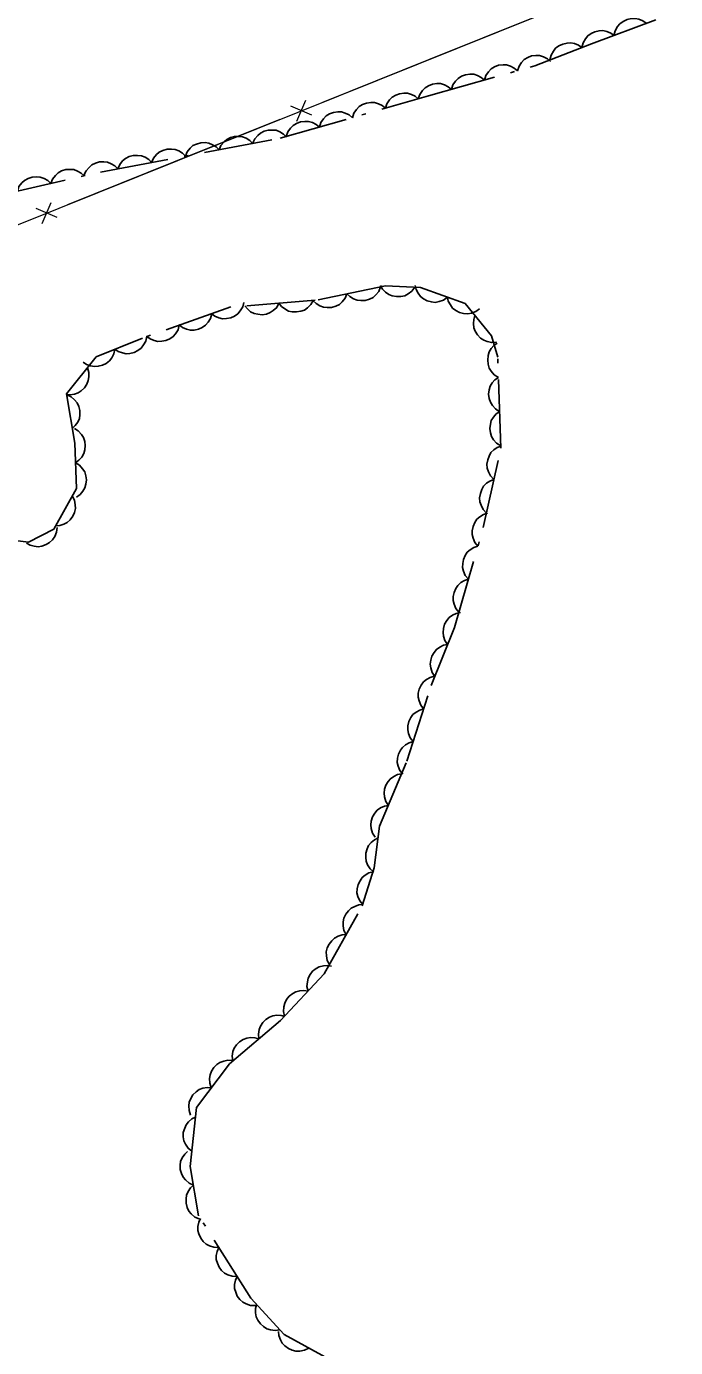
# Model space of a CAD drawing. Extents: x 356765 to 358572, y 5103174 to 5104650.
# Drawn here: x 357335.8 to 357364.2, y 5104052.9 to 5104110.6 of the extents above; entities that cross this region are included whole.
import ezdxf

# ---------------------------------------------------------------- set-up
doc = ezdxf.new("R2010")
doc.units = 0
doc.header["$LTSCALE"] = 0.6
doc.linetypes.add('DOT_DASHED', pattern=[7.7, 5, -1.2, 0.3, -1.2])
doc.layers.add('37', color=7, linetype='Continuous', lineweight=13)
doc.layers.add('44', color=7, linetype='Continuous', lineweight=25)

msp = doc.modelspace()

# ---------------------------------------------------------------- linework, layer by layer
at = {"layer": '37'}
for p, q in [((357353.38, 5104109.18), (357358.02, 5104111.04)), ((357348.74, 5104107.31), (357353.38, 5104109.18)), ((357348.27, 5104106.74), (357347.35, 5104107.14)), ((357347.61, 5104106.48), (357348.01, 5104107.4)), ((357342.24, 5104104.7), (357346.88, 5104106.57)), ((357337.6, 5104102.84), (357342.24, 5104104.7)), ((357337.14, 5104102.27), (357336.22, 5104102.66)), ((357336.48, 5104102), (357336.87, 5104102.92))]:
    msp.add_line(p, q, dxfattribs=at)
msp.add_lwpolyline([(357304.62, 5104129.58), (357302.33, 5104088.66), (357370.33, 5104115.99), (357381.3, 5104129.59)], dxfattribs=at)
at = {"layer": '44', "linetype": 'DOT_DASHED'}
for points in [[(357334.56, 5104103.23), (357339.03, 5104104.25), (357346.88, 5104105.73), (357353.37, 5104107.58), (357358.01, 5104108.9), (357360.49, 5104109.86), (357365.92, 5104111.9)], [(357349.15, 5104052.29), (357347.06, 5104053.44), (357345.6, 5104055.03), (357343.32, 5104058.64), (357342.95, 5104060.79), (357343.22, 5104063.37), (357344.67, 5104065.28), (357346.89, 5104067.17), (357348.81, 5104069.21), (357350.47, 5104072.19), (357350.99, 5104073.84), (357351.23, 5104075.66), (357352.42, 5104078.5), (357353.48, 5104081.81), (357354.5, 5104084.35), (357355.76, 5104088.72), (357356.52, 5104092.19), (357356.39, 5104096.16), (357356.12, 5104097.09), (357354.96, 5104098.51), (357353.01, 5104099.21), (357351.48, 5104099.28), (357348.41, 5104098.65), (357344.73, 5104098.36), (357340.86, 5104097), (357338.84, 5104096.18), (357337.55, 5104094.56), (357337.91, 5104092.41), (357337.98, 5104090.42), (357336.99, 5104088.64), (357335.89, 5104088.08), (357334.07, 5104088.31)]]:
    msp.add_lwpolyline(points, dxfattribs=at)
at = {"layer": '44'}
for points in [[(357361.47, 5104110.23), (357361.52, 5104110.43), (357361.63, 5104110.61), (357361.73, 5104110.74), (357361.87, 5104110.84), (357362.04, 5104110.92), (357362.23, 5104110.96), (357362.39, 5104110.97), (357362.56, 5104110.93), (357362.73, 5104110.86), (357362.88, 5104110.76)], [(357360.07, 5104109.7), (357360.12, 5104109.91), (357360.22, 5104110.08), (357360.32, 5104110.21), (357360.47, 5104110.31), (357360.63, 5104110.39), (357360.82, 5104110.43), (357360.98, 5104110.44), (357361.16, 5104110.4), (357361.33, 5104110.33), (357361.47, 5104110.23)], [(357358.67, 5104109.16), (357358.72, 5104109.36), (357358.82, 5104109.54), (357358.92, 5104109.67), (357359.06, 5104109.77), (357359.23, 5104109.85), (357359.42, 5104109.89), (357359.58, 5104109.91), (357359.75, 5104109.87), (357359.92, 5104109.8), (357360.07, 5104109.7)], [(357355.81, 5104108.27), (357355.87, 5104108.47), (357355.99, 5104108.64), (357356.1, 5104108.76), (357356.25, 5104108.85), (357356.43, 5104108.92), (357356.62, 5104108.94), (357356.78, 5104108.94), (357356.95, 5104108.88), (357357.11, 5104108.8), (357357.25, 5104108.68)], [(357357.25, 5104108.68), (357357.32, 5104108.88), (357357.43, 5104109.05), (357357.55, 5104109.17), (357357.7, 5104109.26), (357357.87, 5104109.33), (357358.06, 5104109.35), (357358.22, 5104109.35), (357358.39, 5104109.29), (357358.56, 5104109.21), (357358.69, 5104109.09)], [(357354.37, 5104107.86), (357354.43, 5104108.06), (357354.55, 5104108.23), (357354.66, 5104108.35), (357354.81, 5104108.44), (357354.98, 5104108.5), (357355.17, 5104108.53), (357355.34, 5104108.53), (357355.51, 5104108.47), (357355.67, 5104108.39), (357355.81, 5104108.27)], [(357351.48, 5104107.04), (357351.55, 5104107.24), (357351.66, 5104107.41), (357351.77, 5104107.53), (357351.93, 5104107.62), (357352.1, 5104107.68), (357352.29, 5104107.7), (357352.45, 5104107.71), (357352.62, 5104107.65), (357352.78, 5104107.57), (357352.92, 5104107.45)], [(357352.92, 5104107.45), (357352.99, 5104107.65), (357353.1, 5104107.82), (357353.22, 5104107.94), (357353.37, 5104108.03), (357353.54, 5104108.09), (357353.73, 5104108.12), (357353.89, 5104108.12), (357354.06, 5104108.06), (357354.23, 5104107.98), (357354.37, 5104107.86)], [(357350.04, 5104106.63), (357350.1, 5104106.83), (357350.22, 5104106.99), (357350.33, 5104107.12), (357350.48, 5104107.21), (357350.66, 5104107.27), (357350.85, 5104107.29), (357351.01, 5104107.29), (357351.18, 5104107.24), (357351.34, 5104107.16), (357351.48, 5104107.04)], [(357348.6, 5104106.22), (357348.66, 5104106.42), (357348.78, 5104106.58), (357348.89, 5104106.71), (357349.04, 5104106.8), (357349.21, 5104106.86), (357349.4, 5104106.88), (357349.57, 5104106.88), (357349.73, 5104106.83), (357349.9, 5104106.75), (357350.04, 5104106.63)], [(357345.68, 5104105.5), (357345.77, 5104105.7), (357345.9, 5104105.85), (357346.02, 5104105.96), (357346.18, 5104106.04), (357346.36, 5104106.09), (357346.55, 5104106.09), (357346.71, 5104106.08), (357346.87, 5104106.01), (357347.03, 5104105.91), (357347.16, 5104105.78)], [(357347.15, 5104105.81), (357347.22, 5104106.01), (357347.33, 5104106.17), (357347.45, 5104106.29), (357347.6, 5104106.38), (357347.77, 5104106.45), (357347.96, 5104106.47), (357348.12, 5104106.47), (357348.29, 5104106.42), (357348.46, 5104106.33), (357348.6, 5104106.22)], [(357342.74, 5104104.95), (357342.82, 5104105.14), (357342.95, 5104105.3), (357343.07, 5104105.41), (357343.23, 5104105.48), (357343.41, 5104105.53), (357343.6, 5104105.54), (357343.76, 5104105.52), (357343.93, 5104105.45), (357344.08, 5104105.35), (357344.21, 5104105.23)], [(357344.21, 5104105.23), (357344.29, 5104105.42), (357344.43, 5104105.57), (357344.55, 5104105.68), (357344.71, 5104105.76), (357344.88, 5104105.81), (357345.08, 5104105.81), (357345.24, 5104105.8), (357345.4, 5104105.73), (357345.56, 5104105.63), (357345.68, 5104105.5)], [(357339.79, 5104104.39), (357339.87, 5104104.58), (357340, 5104104.74), (357340.13, 5104104.85), (357340.28, 5104104.93), (357340.46, 5104104.98), (357340.65, 5104104.98), (357340.82, 5104104.97), (357340.98, 5104104.9), (357341.14, 5104104.8), (357341.26, 5104104.67)], [(357341.26, 5104104.67), (357341.35, 5104104.86), (357341.48, 5104105.02), (357341.6, 5104105.13), (357341.76, 5104105.2), (357341.94, 5104105.25), (357342.13, 5104105.26), (357342.29, 5104105.24), (357342.45, 5104105.18), (357342.61, 5104105.08), (357342.74, 5104104.95)], [(357336.86, 5104103.75), (357336.93, 5104103.95), (357337.06, 5104104.11), (357337.18, 5104104.22), (357337.33, 5104104.31), (357337.51, 5104104.36), (357337.7, 5104104.37), (357337.86, 5104104.37), (357338.03, 5104104.3), (357338.19, 5104104.21), (357338.32, 5104104.09)], [(357338.31, 5104104.12), (357338.4, 5104104.31), (357338.53, 5104104.46), (357338.65, 5104104.57), (357338.81, 5104104.65), (357338.99, 5104104.7), (357339.18, 5104104.7), (357339.34, 5104104.69), (357339.5, 5104104.62), (357339.66, 5104104.52), (357339.79, 5104104.39)], [(357335.4, 5104103.42), (357335.47, 5104103.62), (357335.6, 5104103.78), (357335.71, 5104103.89), (357335.87, 5104103.97), (357336.05, 5104104.03), (357336.24, 5104104.04), (357336.4, 5104104.03), (357336.57, 5104103.97), (357336.73, 5104103.88), (357336.86, 5104103.75)], [(357351.27, 5104099.24), (357351.19, 5104099.04), (357351.06, 5104098.89), (357350.94, 5104098.77), (357350.78, 5104098.7), (357350.6, 5104098.64), (357350.41, 5104098.64), (357350.25, 5104098.65), (357350.08, 5104098.71), (357349.93, 5104098.81), (357349.8, 5104098.93)], [(357352.76, 5104099.22), (357352.64, 5104099.05), (357352.47, 5104098.93), (357352.33, 5104098.85), (357352.16, 5104098.82), (357351.97, 5104098.81), (357351.78, 5104098.85), (357351.63, 5104098.9), (357351.49, 5104099), (357351.36, 5104099.14), (357351.26, 5104099.29)], [(357354.19, 5104098.79), (357354.02, 5104098.66), (357353.83, 5104098.6), (357353.66, 5104098.56), (357353.49, 5104098.58), (357353.31, 5104098.63), (357353.14, 5104098.72), (357353.01, 5104098.81), (357352.91, 5104098.96), (357352.82, 5104099.12), (357352.78, 5104099.29)], [(357345.3, 5104098.56), (357345.25, 5104098.36), (357345.14, 5104098.19), (357345.04, 5104098.06), (357344.89, 5104097.96), (357344.73, 5104097.88), (357344.54, 5104097.85), (357344.37, 5104097.84), (357344.2, 5104097.88), (357344.03, 5104097.96), (357343.89, 5104098.06)], [(357346.83, 5104098.53), (357346.73, 5104098.34), (357346.58, 5104098.2), (357346.45, 5104098.11), (357346.28, 5104098.05), (357346.1, 5104098.02), (357345.91, 5104098.04), (357345.75, 5104098.07), (357345.59, 5104098.15), (357345.45, 5104098.27), (357345.34, 5104098.41)], [(357348.33, 5104098.64), (357348.22, 5104098.46), (357348.08, 5104098.32), (357347.94, 5104098.22), (357347.78, 5104098.17), (357347.59, 5104098.14), (357347.4, 5104098.15), (357347.24, 5104098.18), (357347.09, 5104098.27), (357346.94, 5104098.38), (357346.83, 5104098.53)], [(357349.8, 5104098.93), (357349.72, 5104098.74), (357349.59, 5104098.58), (357349.47, 5104098.47), (357349.31, 5104098.39), (357349.13, 5104098.34), (357348.94, 5104098.33), (357348.78, 5104098.35), (357348.62, 5104098.41), (357348.46, 5104098.51), (357348.33, 5104098.63)], [(357355.6, 5104098.28), (357355.43, 5104098.16), (357355.24, 5104098.09), (357355.08, 5104098.06), (357354.9, 5104098.07), (357354.72, 5104098.12), (357354.56, 5104098.21), (357354.42, 5104098.31), (357354.32, 5104098.45), (357354.23, 5104098.61), (357354.19, 5104098.79)], [(357343.89, 5104098.06), (357343.84, 5104097.86), (357343.73, 5104097.69), (357343.62, 5104097.56), (357343.48, 5104097.46), (357343.31, 5104097.39), (357343.12, 5104097.35), (357342.96, 5104097.34), (357342.79, 5104097.39), (357342.62, 5104097.46), (357342.47, 5104097.57)], [(357356.34, 5104096.82), (357356.13, 5104096.8), (357355.93, 5104096.85), (357355.78, 5104096.9), (357355.63, 5104097), (357355.5, 5104097.14), (357355.41, 5104097.3), (357355.34, 5104097.45), (357355.33, 5104097.63), (357355.34, 5104097.81), (357355.39, 5104097.98)], [(357342.47, 5104097.57), (357342.42, 5104097.36), (357342.31, 5104097.19), (357342.21, 5104097.06), (357342.06, 5104096.96), (357341.89, 5104096.89), (357341.71, 5104096.86), (357341.54, 5104096.85), (357341.37, 5104096.89), (357341.2, 5104096.96), (357341.06, 5104097.07)], [(357341.05, 5104097.08), (357341.01, 5104096.87), (357340.91, 5104096.7), (357340.81, 5104096.56), (357340.67, 5104096.46), (357340.51, 5104096.37), (357340.32, 5104096.33), (357340.16, 5104096.31), (357339.99, 5104096.35), (357339.81, 5104096.41), (357339.66, 5104096.51)], [(357356.42, 5104095.28), (357356.24, 5104095.39), (357356.11, 5104095.55), (357356.02, 5104095.69), (357355.97, 5104095.86), (357355.95, 5104096.04), (357355.97, 5104096.23), (357356.01, 5104096.39), (357356.1, 5104096.54), (357356.22, 5104096.68), (357356.37, 5104096.78)], [(357339.66, 5104096.51), (357339.62, 5104096.31), (357339.52, 5104096.13), (357339.42, 5104096), (357339.28, 5104095.89), (357339.12, 5104095.81), (357338.93, 5104095.77), (357338.77, 5104095.75), (357338.6, 5104095.78), (357338.42, 5104095.85), (357338.27, 5104095.95)], [(357338.46, 5104095.7), (357338.52, 5104095.5), (357338.52, 5104095.3), (357338.5, 5104095.14), (357338.43, 5104094.98), (357338.33, 5104094.82), (357338.19, 5104094.69), (357338.06, 5104094.6), (357337.89, 5104094.54), (357337.7, 5104094.52), (357337.53, 5104094.53)], [(357356.47, 5104093.78), (357356.29, 5104093.9), (357356.16, 5104094.05), (357356.07, 5104094.19), (357356.02, 5104094.36), (357355.99, 5104094.54), (357356.02, 5104094.73), (357356.06, 5104094.89), (357356.15, 5104095.04), (357356.27, 5104095.18), (357356.42, 5104095.28)], [(357337.56, 5104094.52), (357337.75, 5104094.43), (357337.9, 5104094.3), (357338.01, 5104094.17), (357338.08, 5104094.01), (357338.13, 5104093.84), (357338.13, 5104093.64), (357338.11, 5104093.48), (357338.04, 5104093.32), (357337.93, 5104093.17), (357337.8, 5104093.04)], [(357356.52, 5104092.29), (357356.34, 5104092.4), (357356.21, 5104092.55), (357356.12, 5104092.69), (357356.07, 5104092.86), (357356.04, 5104093.04), (357356.07, 5104093.23), (357356.11, 5104093.39), (357356.2, 5104093.54), (357356.32, 5104093.68), (357356.47, 5104093.78)], [(357337.89, 5104093.05), (357338.06, 5104092.94), (357338.2, 5104092.79), (357338.29, 5104092.65), (357338.34, 5104092.48), (357338.36, 5104092.3), (357338.34, 5104092.11), (357338.3, 5104091.95), (357338.21, 5104091.8), (357338.09, 5104091.66), (357337.94, 5104091.55)], [(357356.22, 5104090.82), (357356.08, 5104090.97), (357355.98, 5104091.15), (357355.93, 5104091.31), (357355.92, 5104091.48), (357355.95, 5104091.67), (357356.02, 5104091.84), (357356.09, 5104091.99), (357356.22, 5104092.11), (357356.37, 5104092.22), (357356.54, 5104092.28)], [(357337.94, 5104091.55), (357338.12, 5104091.44), (357338.25, 5104091.29), (357338.34, 5104091.15), (357338.39, 5104090.98), (357338.42, 5104090.8), (357338.39, 5104090.61), (357338.35, 5104090.45), (357338.26, 5104090.3), (357338.14, 5104090.16), (357337.99, 5104090.05)], [(357355.9, 5104089.35), (357355.75, 5104089.5), (357355.66, 5104089.69), (357355.61, 5104089.84), (357355.6, 5104090.02), (357355.63, 5104090.2), (357355.7, 5104090.38), (357355.77, 5104090.52), (357355.9, 5104090.65), (357356.05, 5104090.75), (357356.22, 5104090.82)], [(357337.8, 5104090.1), (357337.9, 5104089.91), (357337.93, 5104089.71), (357337.94, 5104089.55), (357337.89, 5104089.38), (357337.82, 5104089.21), (357337.7, 5104089.06), (357337.58, 5104088.94), (357337.43, 5104088.86), (357337.25, 5104088.8), (357337.07, 5104088.79)], [(357355.52, 5104087.9), (357355.39, 5104088.06), (357355.31, 5104088.25), (357355.27, 5104088.41), (357355.27, 5104088.58), (357355.31, 5104088.76), (357355.39, 5104088.94), (357355.48, 5104089.08), (357355.61, 5104089.19), (357355.77, 5104089.29), (357355.94, 5104089.34)], [(357337.14, 5104088.72), (357337.11, 5104088.51), (357337.03, 5104088.32), (357336.94, 5104088.18), (357336.81, 5104088.07), (357336.66, 5104087.97), (357336.47, 5104087.91), (357336.31, 5104087.88), (357336.14, 5104087.9), (357335.96, 5104087.95), (357335.8, 5104088.04)], [(357355.11, 5104086.46), (357354.97, 5104086.62), (357354.9, 5104086.81), (357354.85, 5104086.97), (357354.86, 5104087.14), (357354.89, 5104087.32), (357354.97, 5104087.5), (357355.06, 5104087.64), (357355.19, 5104087.75), (357355.35, 5104087.85), (357355.52, 5104087.9)], [(357354.69, 5104085.02), (357354.56, 5104085.18), (357354.48, 5104085.37), (357354.44, 5104085.53), (357354.44, 5104085.7), (357354.48, 5104085.88), (357354.56, 5104086.06), (357354.64, 5104086.19), (357354.78, 5104086.31), (357354.94, 5104086.4), (357355.11, 5104086.46)], [(357354.2, 5104083.6), (357354.08, 5104083.78), (357354.02, 5104083.97), (357354, 5104084.13), (357354.02, 5104084.31), (357354.07, 5104084.49), (357354.17, 5104084.65), (357354.27, 5104084.78), (357354.42, 5104084.88), (357354.58, 5104084.96), (357354.76, 5104085)], [(357353.64, 5104082.21), (357353.52, 5104082.38), (357353.46, 5104082.58), (357353.44, 5104082.74), (357353.46, 5104082.92), (357353.51, 5104083.09), (357353.61, 5104083.26), (357353.71, 5104083.39), (357353.86, 5104083.49), (357354.02, 5104083.57), (357354.2, 5104083.6)], [(357353.15, 5104080.79), (357353.03, 5104080.96), (357352.95, 5104081.15), (357352.91, 5104081.31), (357352.92, 5104081.48), (357352.96, 5104081.66), (357353.05, 5104081.83), (357353.14, 5104081.97), (357353.28, 5104082.08), (357353.44, 5104082.17), (357353.61, 5104082.22)], [(357352.7, 5104079.37), (357352.57, 5104079.53), (357352.49, 5104079.72), (357352.46, 5104079.88), (357352.46, 5104080.05), (357352.51, 5104080.24), (357352.59, 5104080.41), (357352.68, 5104080.54), (357352.82, 5104080.65), (357352.98, 5104080.74), (357353.15, 5104080.79)], [(357352.24, 5104077.94), (357352.11, 5104078.1), (357352.04, 5104078.29), (357352, 5104078.45), (357352.01, 5104078.63), (357352.05, 5104078.81), (357352.14, 5104078.98), (357352.23, 5104079.11), (357352.36, 5104079.22), (357352.52, 5104079.31), (357352.7, 5104079.37)], [(357351.61, 5104076.57), (357351.5, 5104076.75), (357351.44, 5104076.94), (357351.42, 5104077.1), (357351.44, 5104077.28), (357351.5, 5104077.45), (357351.6, 5104077.62), (357351.7, 5104077.74), (357351.85, 5104077.84), (357352.01, 5104077.92), (357352.19, 5104077.95)], [(357351.03, 5104075.19), (357350.92, 5104075.36), (357350.86, 5104075.56), (357350.84, 5104075.72), (357350.86, 5104075.89), (357350.92, 5104076.07), (357351.02, 5104076.23), (357351.12, 5104076.36), (357351.27, 5104076.46), (357351.44, 5104076.54), (357351.61, 5104076.57)], [(357350.97, 5104073.66), (357350.81, 5104073.8), (357350.7, 5104073.98), (357350.64, 5104074.13), (357350.62, 5104074.3), (357350.62, 5104074.49), (357350.68, 5104074.67), (357350.74, 5104074.82), (357350.86, 5104074.95), (357351, 5104075.07), (357351.16, 5104075.15)], [(357350.49, 5104072.24), (357350.36, 5104072.4), (357350.28, 5104072.59), (357350.24, 5104072.75), (357350.25, 5104072.93), (357350.29, 5104073.11), (357350.38, 5104073.28), (357350.47, 5104073.42), (357350.6, 5104073.53), (357350.76, 5104073.62), (357350.94, 5104073.67)], [(357349.77, 5104070.93), (357349.67, 5104071.11), (357349.64, 5104071.31), (357349.63, 5104071.48), (357349.67, 5104071.65), (357349.75, 5104071.82), (357349.87, 5104071.97), (357349.98, 5104072.08), (357350.14, 5104072.16), (357350.32, 5104072.22), (357350.5, 5104072.24)], [(357349.04, 5104069.62), (357348.94, 5104069.8), (357348.91, 5104070), (357348.9, 5104070.17), (357348.94, 5104070.34), (357349.02, 5104070.51), (357349.14, 5104070.66), (357349.25, 5104070.77), (357349.41, 5104070.85), (357349.59, 5104070.91), (357349.77, 5104070.93)], [(357348.1, 5104068.46), (357348.05, 5104068.66), (357348.07, 5104068.86), (357348.1, 5104069.02), (357348.19, 5104069.18), (357348.3, 5104069.32), (357348.45, 5104069.44), (357348.59, 5104069.52), (357348.77, 5104069.56), (357348.95, 5104069.58), (357349.13, 5104069.55)], [(357347.07, 5104067.36), (357347.03, 5104067.57), (357347.04, 5104067.77), (357347.08, 5104067.93), (357347.16, 5104068.09), (357347.27, 5104068.23), (357347.43, 5104068.35), (357347.57, 5104068.43), (357347.74, 5104068.47), (357347.92, 5104068.48), (357348.1, 5104068.46)], [(357345.95, 5104066.37), (357345.93, 5104066.58), (357345.96, 5104066.78), (357346.02, 5104066.93), (357346.12, 5104067.08), (357346.25, 5104067.21), (357346.41, 5104067.31), (357346.56, 5104067.38), (357346.73, 5104067.4), (357346.92, 5104067.39), (357347.09, 5104067.34)], [(357344.81, 5104065.4), (357344.79, 5104065.61), (357344.82, 5104065.81), (357344.87, 5104065.96), (357344.97, 5104066.11), (357345.1, 5104066.24), (357345.27, 5104066.34), (357345.42, 5104066.4), (357345.59, 5104066.43), (357345.78, 5104066.42), (357345.95, 5104066.37)], [(357343.87, 5104064.23), (357343.81, 5104064.43), (357343.8, 5104064.63), (357343.82, 5104064.8), (357343.88, 5104064.96), (357343.98, 5104065.11), (357344.12, 5104065.25), (357344.25, 5104065.34), (357344.42, 5104065.4), (357344.6, 5104065.43), (357344.78, 5104065.42)], [(357342.97, 5104063.04), (357342.9, 5104063.23), (357342.89, 5104063.44), (357342.91, 5104063.6), (357342.98, 5104063.76), (357343.07, 5104063.92), (357343.21, 5104064.05), (357343.34, 5104064.15), (357343.51, 5104064.21), (357343.69, 5104064.24), (357343.87, 5104064.23)], [(357343.02, 5104061.46), (357342.86, 5104061.59), (357342.75, 5104061.76), (357342.68, 5104061.91), (357342.65, 5104062.09), (357342.65, 5104062.27), (357342.71, 5104062.46), (357342.77, 5104062.61), (357342.88, 5104062.74), (357343.02, 5104062.87), (357343.18, 5104062.95)], [(357343.09, 5104059.98), (357342.9, 5104060.06), (357342.75, 5104060.2), (357342.64, 5104060.32), (357342.57, 5104060.48), (357342.52, 5104060.66), (357342.52, 5104060.85), (357342.53, 5104061.01), (357342.6, 5104061.17), (357342.71, 5104061.33), (357342.84, 5104061.45)], [(357343.34, 5104058.5), (357343.15, 5104058.58), (357343, 5104058.72), (357342.89, 5104058.84), (357342.82, 5104059), (357342.77, 5104059.18), (357342.77, 5104059.37), (357342.79, 5104059.53), (357342.86, 5104059.7), (357342.96, 5104059.85), (357343.09, 5104059.98)], [(357344.2, 5104057.25), (357343.99, 5104057.26), (357343.8, 5104057.32), (357343.65, 5104057.39), (357343.52, 5104057.51), (357343.41, 5104057.66), (357343.33, 5104057.84), (357343.29, 5104057.99), (357343.29, 5104058.17), (357343.33, 5104058.35), (357343.4, 5104058.52)], [(357345, 5104055.98), (357344.79, 5104055.99), (357344.6, 5104056.05), (357344.45, 5104056.13), (357344.32, 5104056.25), (357344.21, 5104056.39), (357344.14, 5104056.57), (357344.09, 5104056.73), (357344.09, 5104056.9), (357344.13, 5104057.08), (357344.2, 5104057.25)], [(357345.8, 5104054.71), (357345.59, 5104054.72), (357345.4, 5104054.78), (357345.25, 5104054.86), (357345.12, 5104054.98), (357345.01, 5104055.12), (357344.94, 5104055.3), (357344.89, 5104055.46), (357344.89, 5104055.63), (357344.93, 5104055.82), (357345, 5104055.98)], [(357346.87, 5104053.65), (357346.66, 5104053.62), (357346.46, 5104053.65), (357346.3, 5104053.69), (357346.15, 5104053.79), (357346.02, 5104053.91), (357345.91, 5104054.07), (357345.84, 5104054.22), (357345.81, 5104054.39), (357345.81, 5104054.58), (357345.85, 5104054.75)], [(357348.13, 5104052.85), (357347.94, 5104052.76), (357347.74, 5104052.72), (357347.57, 5104052.72), (357347.4, 5104052.76), (357347.24, 5104052.83), (357347.08, 5104052.95), (357346.97, 5104053.07), (357346.89, 5104053.22), (357346.83, 5104053.4), (357346.81, 5104053.58)]]:
    msp.add_lwpolyline(points, dxfattribs=at)

doc.saveas('drawing.dxf')
